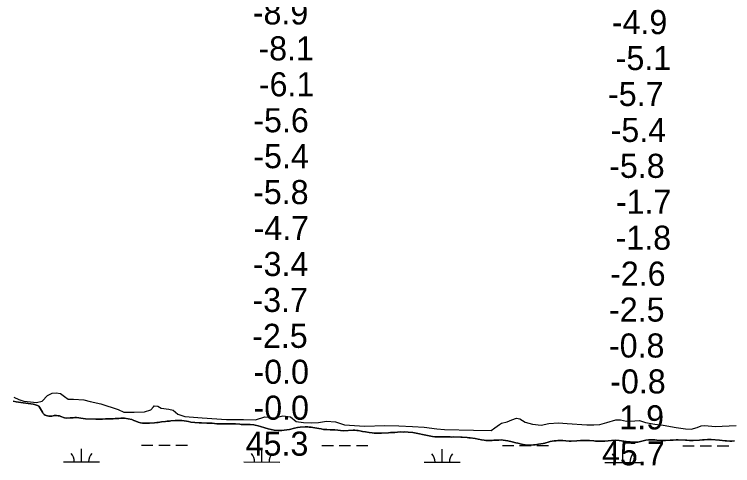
# Model space of a CAD drawing. Extents: x 3148686 to 3186545, y 916144 to 941516.
# Drawn here: x 3169073 to 3171071, y 931786 to 933042 of the extents above; entities that cross this region are included whole.
import ezdxf

# ---------------------------------------------------------------- set-up
doc = ezdxf.new("R2010")
doc.units = 0
for name, color, linetype in [('V-RIVR-EDGE', 7, 'Continuous'), ('V-RIVR-RANG', 7, 'Continuous'), ('V-SITE-VEGE', 7, 'Continuous'), ('V-WETL-SWMP', 7, 'Continuous')]:
    doc.layers.add(name, color=color, linetype=linetype)

msp = doc.modelspace()

# ---------------------------------------------------------------- linework, layer by layer
at = {"layer": 'V-RIVR-EDGE'}
for points in [[(3169071.6, 931976.7), (3169085, 931969.7), (3169098.6, 931965.1), (3169117.2, 931962.9), (3169134.6, 931961.6), (3169150.4, 931965.2), (3169164.8, 931981.1), (3169178.2, 931987.7), (3169188.9, 931988), (3169200.7, 931986.1), (3169212, 931978.5), (3169222.6, 931970.6), (3169237.2, 931970.5), (3169265.9, 931968.6), (3169283.8, 931964.6), (3169313.3, 931957.8), (3169361.4, 931941.6), (3169377.5, 931934.8), (3169405.9, 931934.5), (3169435.1, 931935.9), (3169452.2, 931941.1), (3169459.5, 931949), (3169461.3, 931952.3), (3169471.4, 931951.7)], [(3169471.4, 931951.7), (3169481.1, 931945.9), (3169502.1, 931942.8), (3169514.3, 931940), (3169527.1, 931929), (3169546.5, 931922.5), (3169595.3, 931918.8), (3169662.3, 931914), (3169709.8, 931913.9), (3169743.3, 931913.5), (3169769.8, 931921.4), (3169797.2, 931918.9), (3169819.1, 931924.3), (3169840.7, 931921.2), (3169856.6, 931909), (3169877.3, 931905.6), (3169900.1, 931904.9), (3169918.4, 931906.1), (3169940.9, 931909.4), (3169966.2, 931907.2), (3169990.8, 931899.2), (3170018.5, 931897.6), (3170046.9, 931895.7), (3170102.9, 931897.7), (3170142.2, 931896.4), (3170180.3, 931894.8), (3170212.2, 931892.6), (3170247.9, 931887.9), (3170269.2, 931886), (3170349.6, 931884), (3170398.6, 931883.3), (3170409.6, 931891.2), (3170421.8, 931900.6), (3170427.9, 931904.2), (3170443.7, 931907.5), (3170456.5, 931913.6), (3170469.3, 931917.5), (3170478.8, 931916.3), (3170493.4, 931906.5), (3170514.4, 931901.3), (3170538.1, 931898.5), (3170559.2, 931902.7), (3170586.6, 931904.7), (3170610.6, 931902.9), (3170665.1, 931899.1), (3170684.3, 931899.6), (3170700.8, 931899.9), (3170720.3, 931906.2), (3170746.2, 931913.2), (3170759, 931913.5), (3170775.1, 931909.5), (3170798.2, 931910), (3170812, 931911.2), (3170828.4, 931905.4), (3170854.6, 931900.7), (3170877.7, 931898.2), (3170913.3, 931891.5), (3170939.5, 931887.7), (3170955.3, 931887.4), (3170972.1, 931891.6), (3170983.4, 931896.2), (3170993.4, 931897.3), (3171022.4, 931894.5), (3171080.8, 931897.4)]]:
    msp.add_lwpolyline(points, dxfattribs=at)
at = {"layer": 'V-SITE-VEGE'}
for points in [[(3169659.8, 931901.9), (3169653.9, 931902), (3169649.8, 931902.3), (3169646.1, 931902.3), (3169636.1, 931902.5), (3169623.2, 931903.5), (3169608.1, 931904.3), (3169593, 931904.5), (3169587.1, 931905), (3169574.8, 931905.4), (3169563.8, 931907.1), (3169556.7, 931908.3), (3169551.6, 931909.4), (3169545, 931910.5), (3169538.7, 931911), (3169526, 931911.4), (3169519.9, 931911.4), (3169508, 931910.4), (3169504, 931909.8), (3169498, 931909.1), (3169492.7, 931908.3), (3169482.3, 931907.3), (3169473, 931906.2), (3169468.7, 931906), (3169462.2, 931905.1), (3169448.3, 931904.1), (3169437, 931903.6), (3169429.3, 931904.3), (3169423.4, 931905.2), (3169417.1, 931906.9), (3169410.5, 931909.1), (3169404.7, 931911.6), (3169399, 931913.7), (3169389.6, 931916.1), (3169378.8, 931917.5), (3169373.3, 931917.8), (3169369, 931917.8), (3169363, 931917.3), (3169359.6, 931916.9), (3169353, 931916.6), (3169347.3, 931916.1), (3169338.3, 931916.2), (3169335, 931915.9), (3169326.4, 931915.8), (3169317.8, 931915.3), (3169299, 931914.9), (3169270.8, 931916.1), (3169258, 931917.5), (3169251.7, 931918.4), (3169245.6, 931919.5), (3169240.7, 931919.4), (3169236.3, 931918.9), (3169232.3, 931918.9), (3169228, 931918.4), (3169216.7, 931918.1), (3169212.4, 931918.8), (3169201.9, 931922.8), (3169198, 931924.1), (3169194.7, 931924.8), (3169190.1, 931925.6), (3169183.1, 931924.9), (3169180.2, 931924.1), (3169176.5, 931923.4), (3169173.1, 931923.4), (3169168.8, 931923.7), (3169161.4, 931925), (3169158, 931926.5), (3169155.1, 931928.2), (3169152.9, 931930.6), (3169150.9, 931934.4), (3169142.7, 931948.6), (3169140.3, 931951.1), (3169136.7, 931952.9), (3169128.8, 931955.7), (3169124.5, 931956.6), (3169090.2, 931961), (3169083.7, 931962.1), (3169077.4, 931963.4), (3169069.4, 931964.7)], [(3170548.3, 931848.1), (3170543.4, 931847.1), (3170530.4, 931845.4), (3170521.6, 931843.9), (3170516.5, 931843.2), (3170509.2, 931842.7), (3170503, 931842.6), (3170493.2, 931843.9), (3170483.4, 931845.7), (3170473.5, 931848.3), (3170467.2, 931849.6), (3170457, 931852.4), (3170445.6, 931855), (3170431.9, 931856.8), (3170426.6, 931857.1), (3170420.5, 931857), (3170406.8, 931856.4), (3170402.2, 931856), (3170395.5, 931855.9), (3170384.1, 931856.1), (3170379.4, 931856.5), (3170372.4, 931857.3), (3170362.6, 931859.2), (3170354.3, 931861.4), (3170340.8, 931863), (3170337.2, 931863.1), (3170332.1, 931863.9), (3170318.6, 931865.2), (3170314.7, 931865), (3170295.5, 931865.5), (3170289.6, 931865.4), (3170285.3, 931865.8), (3170277.9, 931865.5), (3170273, 931865.6), (3170263.6, 931865.5), (3170258.7, 931865.8), (3170242.4, 931866), (3170235.6, 931866.7), (3170222.2, 931869.2), (3170207.7, 931872.4), (3170199.2, 931874.6), (3170190.8, 931876.5), (3170181.4, 931877.9), (3170168, 931879.3), (3170158.4, 931879.6), (3170154.7, 931879.3), (3170145.7, 931879.4), (3170131.1, 931878.4), (3170122.6, 931877.5), (3170119.1, 931877.5), (3170113.6, 931876.8), (3170094.1, 931875.8), (3170073.1, 931876.5), (3170067.8, 931876.8), (3170059.8, 931877.6), (3170049, 931879.5), (3170040.7, 931881.1), (3170037.6, 931881.5), (3170028.8, 931883.1), (3170020, 931884), (3170015.4, 931884.1), (3169988.4, 931882.4), (3169963.7, 931885.2), (3169958.8, 931885.1), (3169955.5, 931885.3), (3169951.4, 931885.8), (3169941.8, 931886.4), (3169937.7, 931886.4), (3169932.2, 931886.7), (3169925.7, 931887.8), (3169920, 931889.1), (3169908.6, 931891.1), (3169902.6, 931891.8), (3169898.4, 931892.5), (3169892.9, 931893.2), (3169889.4, 931893.6), (3169881.2, 931893.9), (3169867.3, 931892.7), (3169860.5, 931891.6), (3169851.5, 931889.9), (3169837.8, 931886.6), (3169823, 931884.3), (3169816.7, 931883.6), (3169807.1, 931883.3), (3169795.7, 931884.5), (3169778.5, 931888), (3169769.6, 931890.6), (3169757, 931895), (3169750.5, 931896.6), (3169742.3, 931898.5), (3169738.6, 931899), (3169728.4, 931899.9), (3169722.7, 931900.2), (3169714.1, 931900.1), (3169707.2, 931900.4), (3169703.9, 931900.3), (3169699.4, 931900.8), (3169687.4, 931901.7), (3169674.7, 931902.3), (3169668.4, 931902.4), (3169659.8, 931901.9)], [(3171075.4, 931854.4), (3171068.1, 931854.1), (3171062.6, 931854.2), (3171053.8, 931855.1), (3171050.1, 931855.2), (3171033.8, 931857), (3171011.3, 931858.6), (3171000.3, 931858.5), (3170991.3, 931857.6), (3170987.2, 931857.3), (3170978.2, 931856.2), (3170961, 931855.6), (3170950.4, 931856), (3170943.6, 931856.2), (3170939.2, 931856.7), (3170919.1, 931857.6), (3170913.4, 931857.5), (3170905.4, 931857), (3170902, 931856.6), (3170896.6, 931856.3), (3170884, 931855.4), (3170879.4, 931855.3), (3170876.2, 931855.6), (3170870.9, 931855.8), (3170859.6, 931857), (3170853.9, 931857.3), (3170850.3, 931857.3), (3170842.7, 931857.7), (3170836.8, 931857.5), (3170829.6, 931856.2), (3170814, 931852.5), (3170807.3, 931851.4), (3170804.2, 931851.2), (3170800.7, 931851.1), (3170796.6, 931851.3), (3170785.6, 931852.1), (3170774.4, 931853.3), (3170755.4, 931855.8), (3170744.4, 931856.4), (3170733.3, 931856.1), (3170714.9, 931854.1), (3170710, 931853.8), (3170702.4, 931853.7), (3170688.8, 931854.1), (3170684.3, 931854.7), (3170672.2, 931855.3), (3170658.9, 931855.7), (3170647.1, 931855.5), (3170637.1, 931854.8), (3170621.3, 931854.2), (3170616, 931854.3), (3170606.6, 931855), (3170598, 931855.8), (3170589.9, 931856.1), (3170584.3, 931856.1), (3170579.8, 931855.2), (3170574.5, 931854.6), (3170563.3, 931852.6), (3170557.3, 931851), (3170551.3, 931849), (3170548.3, 931848.1)]]:
    msp.add_lwpolyline(points, dxfattribs=at)
at = {"layer": 'V-WETL-SWMP'}
for p, q in [((3169426.2, 931842.7), (3169458.2, 931842.6)), ((3169474.2, 931842.6), (3169506.2, 931842.6)), ((3169522.2, 931842.6), (3169554.2, 931842.5)), ((3169928.1, 931842.1), (3169960.1, 931842.1)), ((3169976.1, 931842.1), (3170008.1, 931842.1)), ((3170024.1, 931842), (3170056.1, 931842)), ((3170430.1, 931841.6), (3170462.1, 931841.6)), ((3170478.1, 931841.6), (3170510.1, 931841.5)), ((3169259.1, 931796.4), (3169259.2, 931832.4)), ((3169761, 931795.9), (3169761.1, 931831.9)), ((3170262.9, 931795.4), (3170263, 931831.4)), ((3170526.1, 931841.5), (3170558.1, 931841.5)), ((3170764.8, 931794.8), (3170764.9, 931830.8)), ((3170932, 931841.1), (3170964, 931841.1)), ((3170980, 931841), (3171012, 931841)), ((3171028, 931841), (3171060, 931840.9)), ((3169209.1, 931796.5), (3169309.1, 931796.4)), ((3169711, 931795.9), (3169811, 931795.8)), ((3170212.9, 931795.4), (3170312.9, 931795.3)), ((3170714.8, 931794.9), (3170814.8, 931794.8))]:
    msp.add_line(p, q, dxfattribs=at)
for points in [[(3169069.4, 931964.7), (3169077.4, 931963.4), (3169083.7, 931962.1), (3169090.2, 931961), (3169124.5, 931956.6), (3169128.8, 931955.7), (3169136.7, 931952.9), (3169140.3, 931951.1), (3169142.7, 931948.6), (3169150.9, 931934.4), (3169152.9, 931930.6), (3169155.1, 931928.2), (3169158, 931926.5), (3169161.4, 931925), (3169168.8, 931923.7), (3169173.1, 931923.4), (3169176.5, 931923.4), (3169180.2, 931924.1), (3169183.1, 931924.9), (3169190.1, 931925.6), (3169194.7, 931924.8), (3169198, 931924.1), (3169201.9, 931922.8), (3169212.4, 931918.8), (3169216.7, 931918.1), (3169228, 931918.4), (3169232.3, 931918.9), (3169236.3, 931918.9), (3169240.7, 931919.4), (3169245.6, 931919.5), (3169251.7, 931918.4), (3169258, 931917.5), (3169270.8, 931916.1), (3169299, 931914.9), (3169317.8, 931915.3), (3169326.4, 931915.8), (3169335, 931915.9), (3169338.3, 931916.2), (3169347.3, 931916.1), (3169353, 931916.6), (3169359.6, 931916.9), (3169363, 931917.3), (3169369, 931917.8), (3169373.3, 931917.8), (3169378.8, 931917.5), (3169389.6, 931916.1), (3169399, 931913.7), (3169404.7, 931911.6), (3169410.5, 931909.1), (3169417.1, 931906.9), (3169423.4, 931905.2), (3169429.3, 931904.3), (3169437, 931903.6), (3169448.3, 931904.1), (3169462.2, 931905.1), (3169468.7, 931906), (3169473, 931906.2), (3169482.3, 931907.3), (3169492.7, 931908.3), (3169498, 931909.1), (3169504, 931909.8), (3169508, 931910.4), (3169519.9, 931911.4), (3169526, 931911.4), (3169538.7, 931911), (3169545, 931910.5), (3169551.6, 931909.4), (3169556.7, 931908.3), (3169563.8, 931907.1), (3169574.8, 931905.4), (3169587.1, 931905), (3169593, 931904.5), (3169608.1, 931904.3), (3169623.2, 931903.5), (3169636.1, 931902.5), (3169646.1, 931902.3)], [(3169646.1, 931902.3), (3169649.8, 931902.3), (3169653.9, 931902), (3169659.8, 931901.9), (3169668.4, 931902.4), (3169674.7, 931902.3), (3169687.4, 931901.7), (3169699.4, 931900.8), (3169703.9, 931900.3), (3169707.2, 931900.4), (3169714.1, 931900.1), (3169722.7, 931900.2), (3169728.4, 931899.9), (3169738.6, 931899), (3169742.3, 931898.5), (3169750.5, 931896.6), (3169757, 931895), (3169769.6, 931890.6), (3169778.5, 931888), (3169795.7, 931884.5), (3169807.1, 931883.3), (3169816.7, 931883.6), (3169823, 931884.3), (3169837.8, 931886.6), (3169851.5, 931889.9), (3169860.5, 931891.6), (3169867.3, 931892.7), (3169881.2, 931893.9), (3169889.4, 931893.6), (3169892.9, 931893.2), (3169898.4, 931892.5), (3169902.6, 931891.8), (3169908.6, 931891.1), (3169920, 931889.1), (3169925.7, 931887.8), (3169932.2, 931886.7), (3169937.7, 931886.4), (3169941.8, 931886.5), (3169951.4, 931885.8), (3169955.5, 931885.3), (3169958.8, 931885.1), (3169963.7, 931885.2), (3169988.4, 931882.4), (3170015.4, 931884.1), (3170020, 931884), (3170025.6, 931883.5), (3170028.8, 931883.1), (3170037.6, 931881.5), (3170040.7, 931881.1), (3170049, 931879.5), (3170059.8, 931877.6), (3170067.8, 931876.8), (3170073.1, 931876.5), (3170094.1, 931875.8), (3170113.6, 931876.8), (3170119.1, 931877.5), (3170122.6, 931877.5), (3170131.1, 931878.4), (3170145.7, 931879.4), (3170154.7, 931879.3), (3170158.4, 931879.6), (3170168, 931879.3), (3170181.4, 931877.9), (3170190.8, 931876.5), (3170199.2, 931874.6), (3170207.7, 931872.4), (3170222.2, 931869.2), (3170235.6, 931866.7), (3170242.4, 931866), (3170258.7, 931865.8), (3170263.6, 931865.5), (3170273, 931865.6), (3170277.9, 931865.5), (3170285.3, 931865.8), (3170289.6, 931865.4), (3170295.5, 931865.5), (3170314.7, 931865), (3170318.6, 931865.2), (3170332.1, 931863.9), (3170337.2, 931863.1), (3170340.8, 931863), (3170354.3, 931861.4), (3170362.6, 931859.2), (3170368.3, 931858.1), (3170372.4, 931857.3), (3170379.4, 931856.5), (3170384.1, 931856.1), (3170395.5, 931855.9), (3170402.2, 931856), (3170406.8, 931856.4), (3170420.5, 931857), (3170426.6, 931857.1), (3170431.9, 931856.8), (3170445.6, 931855), (3170457, 931852.4), (3170467.2, 931849.6), (3170473.5, 931848.3), (3170483.4, 931845.7), (3170493.2, 931843.9), (3170503, 931842.6), (3170509.2, 931842.7)], [(3170509.2, 931842.7), (3170516.5, 931843.2), (3170521.6, 931843.9), (3170530.4, 931845.4), (3170543.5, 931847.1), (3170548.3, 931848.1), (3170551.3, 931849), (3170557.3, 931851), (3170563.3, 931852.6), (3170574.5, 931854.6), (3170579.8, 931855.2), (3170584.3, 931856.1), (3170589.9, 931856.1), (3170598, 931855.8), (3170606.6, 931855), (3170616, 931854.3), (3170621.3, 931854.2), (3170637.1, 931854.8), (3170647.1, 931855.5), (3170658.9, 931855.7), (3170672.2, 931855.3), (3170684.3, 931854.7), (3170688.8, 931854.1), (3170702.4, 931853.7), (3170710, 931853.8), (3170714.9, 931854.1), (3170733.3, 931856.1), (3170744.4, 931856.4), (3170755.4, 931855.8), (3170774.4, 931853.3), (3170785.6, 931852.1), (3170796.6, 931851.3), (3170800.7, 931851.1), (3170804.2, 931851.2), (3170807.3, 931851.4), (3170814, 931852.5), (3170829.6, 931856.2), (3170836.8, 931857.5), (3170842.7, 931857.7), (3170850.3, 931857.3), (3170853.9, 931857.3), (3170859.5, 931857), (3170870.9, 931855.8), (3170876.2, 931855.6), (3170879.3, 931855.3), (3170884, 931855.4), (3170896.6, 931856.3), (3170902, 931856.6), (3170905.4, 931857), (3170913.4, 931857.5), (3170919.1, 931857.6), (3170939.2, 931856.7), (3170943.6, 931856.2), (3170950.4, 931856), (3170961, 931855.6), (3170978.2, 931856.2), (3170987.2, 931857.3), (3170991.3, 931857.6), (3171000.3, 931858.5), (3171011.3, 931858.6), (3171033.8, 931857), (3171050.1, 931855.2), (3171053.8, 931855.1), (3171062.6, 931854.2), (3171068.1, 931854.1), (3171075.4, 931854.4)]]:
    msp.add_lwpolyline(points, dxfattribs=at)
for centre, start, end in [((3169203.9, 931796.9), 359.1678, 40.7115), ((3169314.4, 931796.8), 139.1678, 180.7115), ((3169705.8, 931796.4), 359.1678, 40.7115), ((3169816.3, 931796.3), 139.1678, 180.7115), ((3170207.7, 931795.9), 359.1678, 40.7115), ((3170318.2, 931795.8), 139.1678, 180.7115), ((3170709.6, 931795.4), 359.1678, 40.7115), ((3170820.1, 931795.2), 139.1678, 180.7115)]:
    msp.add_arc(centre, 35.2, start, end, dxfattribs=at)

# ---------------------------------------------------------------- texts
at = {"layer": 'V-RIVR-RANG'}
for s, p in [('-8.9', (3169735.8, 933013.5)), ('-4.9', (3170734.6, 932986.6)), ('-8.1', (3169751.5, 932913.5)), ('-5.1', (3170745.4, 932886.6)), ('-6.1', (3169752.7, 932813.5)), ('-5.7', (3170724, 932786.6)), ('-5.6', (3169737.2, 932713.5)), ('-5.4', (3170731.2, 932686.6)), ('-5.4', (3169737.3, 932613.5)), ('-5.8', (3170727.2, 932586.6)), ('-5.8', (3169736.7, 932513.5)), ('-1.7', (3170745.9, 932486.6)), ('-4.7', (3169738.1, 932413.5)), ('-1.8', (3170745.1, 932386.6)), ('-3.4', (3169736.1, 932313.5)), ('-2.6', (3170729.8, 932286.6)), ('-3.7', (3169734.9, 932213.5)), ('-2.5', (3170726.9, 932186.6)), ('-2.5', (3169734.2, 932113.5)), ('-0.8', (3170726.6, 932086.6)), ('-0.0', (3169737.8, 932013.5)), ('-0.8', (3170730.1, 931986.6)), ('-0.0', (3169737.9, 931913.5)), ('1.9', (3170755.4, 931886.6))]:
    msp.add_text(s, height=67, dxfattribs=at).set_placement(p)
for s, rotation, p in [('45.3', 359.9283, (3169716.1, 931813.6)), ('45.7', 359.7083, (3170707.2, 931787.1))]:
    msp.add_text(s, height=67, rotation=rotation, dxfattribs=at).set_placement(p)

doc.saveas('drawing.dxf')
